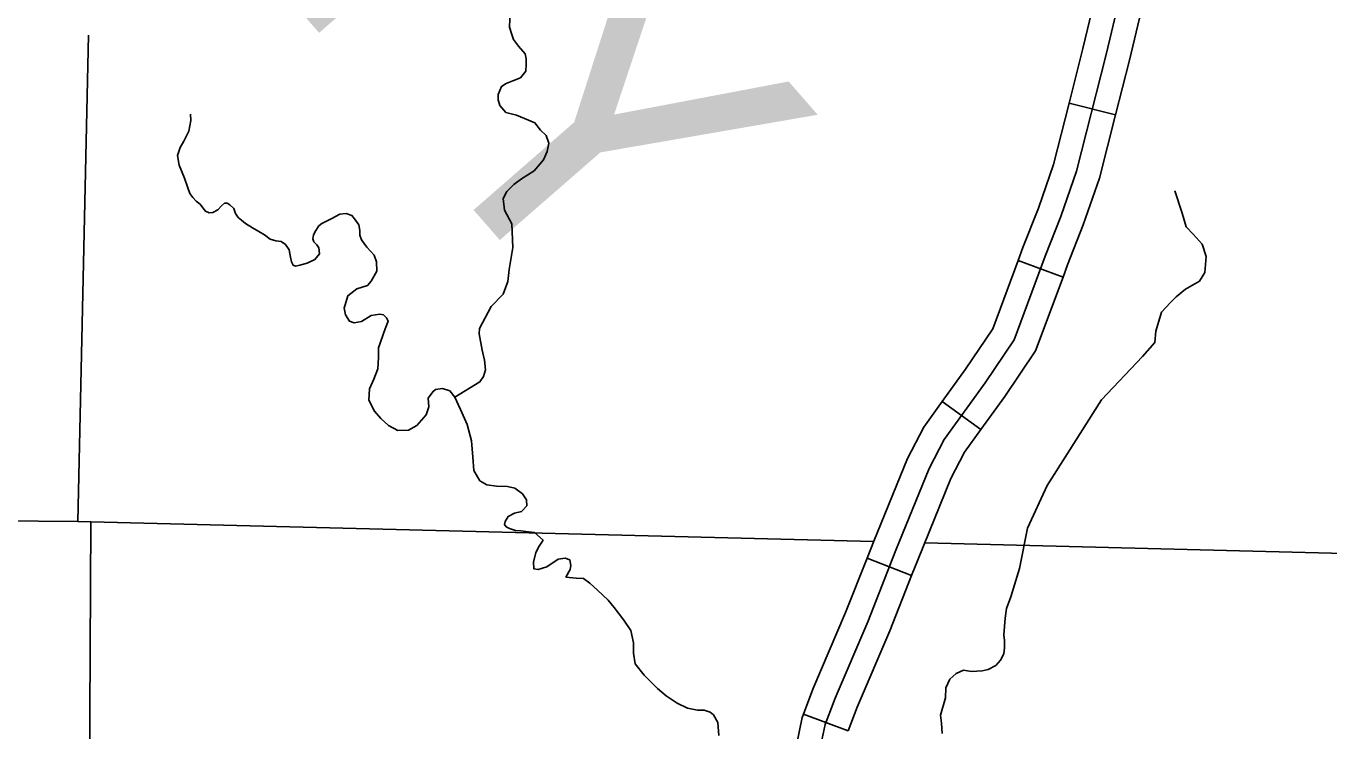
# Model space of a CAD drawing. Extents: x 8749 to 11879, y 13275 to 15339.
# Drawn here: x 10205.5 to 10287.3, y 13964.6 to 14008.9 of the extents above; entities that cross this region are included whole.
import ezdxf

# ---------------------------------------------------------------- set-up
doc = ezdxf.new("R2010")
doc.units = 0
for name, color, linetype in [('Level 32', 7, 'Continuous'), ('Level 35', 7, 'Continuous'), ('Level 4', 7, 'Continuous'), ('Level 45', 7, 'Continuous'), ('Level 5', 7, 'Continuous'), ('R_Draft', 7, 'Continuous')]:
    doc.layers.add(name, color=color, linetype=linetype)

msp = doc.modelspace()

# ---------------------------------------------------------------- linework, layer by layer
at = {"layer": 'Level 32'}
for p, q in [((10271.017, 14004.079), (10273.924, 14003.339)), ((10267.822, 13994.198), (10270.633, 13993.151)), ((10263.043, 13985.33), (10265.473, 13983.571)), ((10258.342, 13975.508), (10261.131, 13974.404)), ((10254.348, 13965.708), (10257.154, 13964.648))]:
    msp.add_line(p, q, dxfattribs=at)
for points in [[(10277.291, 14012.822), (10276.185, 14010.911), (10275.427, 14009.417), (10274.799, 14006.778), (10273.924, 14003.339)], [(10272.946, 14011.159), (10272.59, 14010.458), (10271.885, 14007.495), (10271.017, 14004.079)], [(10271.017, 14004.079), (10270.038, 14000.229), (10269.091, 13997.471), (10268.121, 13994.999), (10267.822, 13994.198)], [(10273.924, 14003.339), (10272.915, 13999.37), (10271.907, 13996.436), (10270.923, 13993.928), (10270.633, 13993.151)], [(10267.822, 13994.198), (10266.223, 13989.906), (10264.515, 13987.363), (10263.043, 13985.33)], [(10270.633, 13993.151), (10268.911, 13988.527), (10266.976, 13985.646), (10265.473, 13983.571)], [(10263.043, 13985.33), (10261.887, 13983.733), (10260.872, 13981.75), (10258.756, 13976.556), (10258.342, 13975.508)], [(10265.473, 13983.571), (10264.452, 13982.161), (10263.601, 13980.498), (10261.541, 13975.438), (10261.131, 13974.404)], [(10258.342, 13975.508), (10256.984, 13972.076), (10254.936, 13967.263), (10254.348, 13965.708)], [(10261.131, 13974.404), (10259.759, 13970.936), (10257.72, 13966.144), (10257.154, 13964.648)], [(10254.348, 13965.708), (10254.263, 13965.482), (10253.895, 13963.748), (10253.895, 13961.436), (10254.141, 13959.762), (10254.505, 13958.125), (10255.221, 13954.494)]]:
    msp.add_lwpolyline(points, dxfattribs=at)
at = {"layer": 'Level 35'}
for points in [[(10235.569, 13997.347), (10235.477, 13998.084), (10235.705, 13998.516), (10236.162, 13998.973), (10236.644, 13999.328), (10237.431, 13999.811), (10238.014, 14000.522), (10238.243, 14001.03), (10238.344, 14001.563), (10238.192, 14002.046), (10237.837, 14002.376), (10237.481, 14002.833), (10236.822, 14003.113), (10236.314, 14003.316), (10235.654, 14003.494), (10235.274, 14003.926), (10235.172, 14004.281), (10235.172, 14004.611), (10235.375, 14005.119), (10235.68, 14005.297), (10236.086, 14005.475), (10236.568, 14005.653), (10236.898, 14006.084), (10236.923, 14006.491), (10236.923, 14006.846), (10236.872, 14007.177), (10236.441, 14007.659), (10236.136, 14008.066), (10236.01, 14008.447), (10235.883, 14008.853), (10235.933, 14009.844)], [(10215.032, 14000.793), (10215.209, 14001.276), (10215.438, 14001.682), (10215.742, 14002.317), (10215.869, 14002.978), (10215.846, 14003.371)], [(10226.595, 13995.484), (10226.482, 13995.775), (10226.482, 13996.08), (10226.431, 13996.422), (10226.216, 13996.727), (10225.987, 13997.019), (10225.632, 13997.134), (10225.239, 13997.095), (10224.731, 13996.829), (10224.097, 13996.511), (10223.907, 13996.359), (10223.729, 13996.067), (10223.577, 13995.8), (10223.526, 13995.546), (10223.602, 13995.356), (10223.78, 13995.165), (10223.919, 13994.987), (10223.945, 13994.606), (10223.666, 13994.251), (10223.183, 13994.022), (10222.727, 13993.895), (10222.448, 13993.844), (10222.295, 13993.895), (10222.194, 13994.098), (10222.143, 13994.403), (10222.054, 13994.86), (10221.826, 13995.191), (10221.547, 13995.381), (10221.204, 13995.419), (10220.862, 13995.533), (10220.494, 13995.8), (10220.151, 13996.003), (10219.745, 13996.245), (10219.301, 13996.511), (10219.047, 13996.727), (10218.857, 13996.88), (10218.679, 13997.134), (10218.578, 13997.464), (10218.324, 13997.692), (10218.159, 13997.794), (10217.994, 13997.781), (10217.804, 13997.616), (10217.575, 13997.375), (10217.258, 13997.21), (10217.03, 13997.184), (10216.789, 13997.286), (10216.637, 13997.489), (10216.459, 13997.718), (10216.205, 13997.921), (10216.002, 13998.137), (10215.812, 13998.404), (10215.685, 13998.759), (10215.482, 13999.356), (10215.152, 14000.169), (10215.032, 14000.793)], [(10275.632, 13988.168), (10276.393, 13989.036), (10276.47, 13989.748), (10276.825, 13990.941), (10277.383, 13991.551), (10277.738, 13991.907), (10278.322, 13992.389), (10279.21, 13992.897), (10279.54, 13993.43), (10279.616, 13994.446), (10279.362, 13995.208), (10278.804, 13995.843), (10278.373, 13996.301), (10278.119, 13997.164), (10277.662, 13998.561)], [(10236.035, 13996.499), (10235.569, 13997.347)], [(10232.457, 13985.616), (10234.03, 13986.569), (10234.259, 13986.899), (10234.386, 13987.33), (10234.309, 13987.94), (10234.157, 13988.55), (10233.98, 13989.591), (10234.005, 13989.921), (10234.741, 13991.293), (10235.477, 13992.08), (10235.781, 13992.867), (10235.857, 13993.629), (10236.086, 13995.001), (10236.035, 13996.499)], [(10228.067, 13989.909), (10228.27, 13990.378), (10228.169, 13990.582), (10227.966, 13990.785), (10227.737, 13990.81), (10227.204, 13990.734), (10226.595, 13990.353), (10226.139, 13990.277), (10225.834, 13990.378), (10225.58, 13990.785), (10225.504, 13991.191), (10225.733, 13991.978), (10226.291, 13992.41), (10226.976, 13992.613), (10227.204, 13992.893), (10227.56, 13993.528), (10227.534, 13994.112), (10227.382, 13994.518), (10226.925, 13995.026), (10226.595, 13995.484)], [(10232.457, 13985.616), (10232.127, 13985.997), (10231.67, 13986.15), (10231.239, 13986.099), (10231.061, 13985.946), (10230.782, 13985.54), (10230.808, 13985.007), (10230.655, 13984.499), (10230.072, 13983.838), (10229.539, 13983.533), (10228.879, 13983.508), (10228.295, 13983.838), (10227.813, 13984.27), (10227.407, 13984.727), (10227.052, 13985.413), (10227.103, 13986.124), (10227.357, 13986.734), (10227.61, 13987.394), (10227.661, 13988.105), (10227.661, 13988.715), (10228.067, 13989.909)], [(10267.36, 13973.076), (10267.893, 13974.859), (10268.4, 13977.373), (10269.644, 13980.066), (10270.912, 13982.072), (10273.044, 13985.45), (10275.632, 13988.168)], [(10237.989, 13976.635), (10237.456, 13977.108), (10237.075, 13977.158), (10236.593, 13977.209), (10236.263, 13977.235), (10235.883, 13977.362), (10235.68, 13977.463), (10235.578, 13977.616), (10235.604, 13977.793), (10235.807, 13978.123), (10236.187, 13978.327), (10236.644, 13978.428), (10236.974, 13978.784), (10236.948, 13979.165), (10236.695, 13979.546), (10236.213, 13979.901), (10235.756, 13980.003), (10235.071, 13980.028), (10234.462, 13980.105), (10234.03, 13980.359), (10233.65, 13980.994), (10233.574, 13981.832), (10233.497, 13982.873), (10233.218, 13983.889), (10232.812, 13984.829), (10232.457, 13985.616)], [(10239.41, 13974.298), (10239.689, 13974.781), (10239.74, 13975.035), (10239.664, 13975.391), (10239.385, 13975.492), (10238.928, 13975.441), (10238.217, 13974.959), (10237.684, 13974.781), (10237.405, 13974.832), (10237.38, 13975.238), (10237.532, 13975.848), (10237.735, 13976.254), (10237.989, 13976.635)], [(10243.668, 13970.174), (10243.495, 13970.946), (10243.064, 13971.606), (10242.455, 13972.394), (10242.074, 13972.851), (10241.415, 13973.486), (10240.932, 13973.918), (10240.526, 13974.222), (10240.07, 13974.248), (10239.41, 13974.298)], [(10263.046, 13964.491), (10262.995, 13965.126), (10262.944, 13965.634), (10263.249, 13966.726), (10263.274, 13967.361), (10263.528, 13967.895), (10263.934, 13968.25), (10264.391, 13968.454), (10264.898, 13968.377), (10265.558, 13968.428), (10265.939, 13968.504), (10266.421, 13968.758), (10266.7, 13969.088), (10266.928, 13969.495), (10266.954, 13969.876), (10266.954, 13970.333), (10266.928, 13970.689), (10267.005, 13971.73), (10267.081, 13972.34), (10267.36, 13973.076)], [(10249.022, 13964.357), (10248.971, 13965.17), (10248.692, 13965.653), (10248.489, 13965.831), (10248.109, 13965.958), (10247.677, 13965.958), (10247.068, 13966.085), (10246.408, 13966.389), (10245.723, 13966.847), (10245.165, 13967.304), (10244.328, 13968.142), (10243.769, 13968.853), (10243.668, 13969.539), (10243.668, 13970.174)]]:
    msp.add_lwpolyline(points, dxfattribs=at)
at = {"layer": 'Level 4'}
for points in [[(10174.166, 13978.101), (10208.788, 13977.81), (10209.603, 13977.789), (10258.752, 13976.544)], [(10261.958, 13976.463), (10315.489, 13975.107)]]:
    msp.add_lwpolyline(points, dxfattribs=at)
at = {"layer": 'Level 45'}
for points in [[(10274.866, 14011.627), (10274.008, 14009.938), (10273.342, 14007.136), (10271.476, 13999.799), (10270.499, 13996.954), (10269.522, 13994.464), (10267.567, 13989.217), (10265.746, 13986.504), (10263.169, 13982.947), (10262.236, 13981.124)], [(10262.236, 13981.124), (10260.148, 13975.997), (10258.372, 13971.506), (10256.328, 13966.704), (10255.706, 13965.058), (10255.395, 13963.591), (10255.395, 13961.546), (10255.617, 13960.034), (10255.973, 13958.433)]]:
    msp.add_lwpolyline(points, dxfattribs=at)
at = {"layer": 'Level 5'}
for points in [[(10209.451, 14008.347), (10208.788, 13977.81)], [(10209.603, 13977.789), (10209.459, 13949.541)]]:
    msp.add_lwpolyline(points, dxfattribs=at)

# ---------------------------------------------------------------- texts
at = {"layer": 'R_Draft'}
msp.add_text('CLARK COUNTY', height=20.21452, rotation=311.0766, dxfattribs=at).set_placement((10101.23, 14149.257))

doc.saveas('drawing.dxf')
